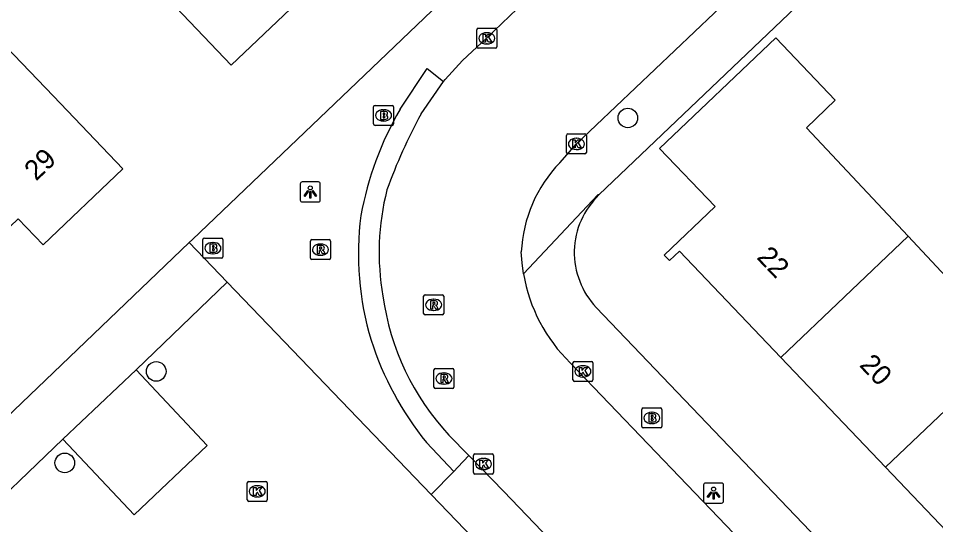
# Model space of a CAD drawing. Extents: x 159353 to 160616, y 385893 to 387321.
# Drawn here: x 159931.48 to 159977.22, y 386427.42 to 386452.66 of the extents above; entities that cross this region are included whole.
import ezdxf

# ---------------------------------------------------------------- set-up
doc = ezdxf.new("R2010")
doc.units = 0
for name, color, linetype in [('IMGEO_Boom', 7, 'Continuous'), ('IMGEO_Brandkraan', 7, 'Continuous'), ('IMGEO_Kolk', 7, 'Continuous'), ('IMGEO_Lichtpunt', 7, 'Continuous'), ('IMGEO_Pand', 7, 'Continuous'), ('IMGEO_Pand_nummerreeks', 7, 'Continuous'), ('IMGEO_Rijbaan_lokaal_open', 7, 'Continuous'), ('IMGEO_Rioolput', 7, 'Continuous'), ('IMGEO_Voetpad_open', 7, 'Continuous')]:
    doc.layers.add(name, color=color, linetype=linetype)

msp = doc.modelspace()

# ---------------------------------------------------------------- linework, layer by layer
at = {"layer": 'IMGEO_Boom'}
for centre in [(159961.869, 386447.695), (159938.357, 386435.059), (159933.801, 386430.501)]:
    msp.add_circle(centre, 0.489, dxfattribs=at)
at = {"layer": 'IMGEO_Brandkraan'}
for p, q in [((159949.191, 386447.397), (159949.191, 386448.249)), ((159949.266, 386448.323), (159950.118, 386448.323)), ((159949.679, 386448.103), (159949.704, 386448.103)), ((159950.192, 386448.249), (159950.192, 386447.397)), ((159950.118, 386447.323), (159949.266, 386447.323)), ((159949.702, 386447.543), (159949.677, 386447.543)), ((159940.684, 386440.778), (159940.684, 386441.63)), ((159940.759, 386441.704), (159941.611, 386441.704)), ((159941.685, 386441.63), (159941.685, 386440.778)), ((159941.172, 386441.484), (159941.197, 386441.484)), ((159941.195, 386440.924), (159941.17, 386440.924)), ((159941.611, 386440.704), (159940.759, 386440.704)), ((159962.567, 386432.315), (159962.567, 386433.167)), ((159962.642, 386433.241), (159963.494, 386433.241)), ((159963.055, 386433.021), (159963.08, 386433.021)), ((159963.568, 386433.167), (159963.568, 386432.315)), ((159963.494, 386432.241), (159962.642, 386432.241)), ((159963.078, 386432.461), (159963.053, 386432.461))]:
    msp.add_line(p, q, dxfattribs=at)
for points in [[(159949.191, 386447.397), (159949.191, 386448.249)], [(159949.266, 386448.323), (159950.118, 386448.323)], [(159950.192, 386448.249), (159950.192, 386447.397)], [(159949.539, 386448.023), (159949.539, 386447.623), (159949.752, 386447.623)], [(159949.77, 386448.023), (159949.539, 386448.023)], [(159949.718, 386447.942), (159949.664, 386447.942), (159949.664, 386447.866)], [(159949.664, 386447.866), (159949.717, 386447.866)], [(159949.726, 386447.79), (159949.664, 386447.79), (159949.664, 386447.709)], [(159949.664, 386447.709), (159949.726, 386447.709)], [(159950.118, 386447.323), (159949.266, 386447.323)], [(159940.684, 386440.778), (159940.684, 386441.63)], [(159940.759, 386441.704), (159941.611, 386441.704)], [(159941.685, 386441.63), (159941.685, 386440.778)], [(159941.032, 386441.404), (159941.032, 386441.004), (159941.245, 386441.004)], [(159941.263, 386441.404), (159941.032, 386441.404)], [(159941.211, 386441.323), (159941.157, 386441.323), (159941.157, 386441.247)], [(159941.157, 386441.247), (159941.21, 386441.247)], [(159941.219, 386441.171), (159941.157, 386441.171), (159941.157, 386441.09)], [(159941.157, 386441.09), (159941.219, 386441.09)], [(159941.611, 386440.704), (159940.759, 386440.704)], [(159962.567, 386432.315), (159962.567, 386433.167)], [(159962.642, 386433.241), (159963.494, 386433.241)], [(159962.915, 386432.941), (159962.915, 386432.541), (159963.128, 386432.541)], [(159963.146, 386432.941), (159962.915, 386432.941)], [(159963.568, 386433.167), (159963.568, 386432.315)], [(159963.094, 386432.86), (159963.04, 386432.86), (159963.04, 386432.784)], [(159963.04, 386432.784), (159963.093, 386432.784)], [(159963.102, 386432.708), (159963.04, 386432.708), (159963.04, 386432.627)], [(159963.04, 386432.627), (159963.102, 386432.627)], [(159963.494, 386432.241), (159962.642, 386432.241)]]:
    msp.add_lwpolyline(points, dxfattribs=at)
for centre, radius, start, end in [((159949.268, 386448.247), 0.0765, 91.552, 178.448), ((159949.268, 386448.247), 0.0765, 91.552, 178.448), ((159950.116, 386448.247), 0.0765, 1.552, 88.448), ((159950.116, 386448.247), 0.0765, 1.552, 88.448), ((159949.719, 386447.904), 0.0379, 267.8285, 90.9355), ((159949.727, 386447.749), 0.0404, 269.8759, 90.5077), ((159949.758, 386447.874), 0.251, 268.6676, 293.5347), ((159949.774, 386447.878), 0.145, 59.4692, 91.5367), ((159949.799, 386447.925), 0.0922, 285.5137, 58.1501), ((159949.804, 386447.733), 0.105, 301.3115, 78.989), ((159949.268, 386447.399), 0.0765, 181.552, 268.448), ((159949.268, 386447.399), 0.0765, 181.552, 268.448), ((159950.116, 386447.399), 0.0765, 271.552, 358.448), ((159950.116, 386447.399), 0.0765, 271.552, 358.448), ((159940.761, 386441.628), 0.0765, 91.552, 178.448), ((159940.761, 386441.628), 0.0765, 91.552, 178.448), ((159941.609, 386441.628), 0.0765, 1.552, 88.448), ((159941.609, 386441.628), 0.0765, 1.552, 88.448), ((159941.212, 386441.285), 0.0379, 267.8285, 90.9355), ((159941.22, 386441.13), 0.0404, 269.8759, 90.5077), ((159941.267, 386441.259), 0.145, 59.4692, 91.5367), ((159941.292, 386441.306), 0.0922, 285.5137, 58.1501), ((159941.297, 386441.114), 0.105, 301.3115, 78.989), ((159940.761, 386440.78), 0.0765, 181.552, 268.448), ((159940.761, 386440.78), 0.0765, 181.552, 268.448), ((159941.251, 386441.255), 0.251, 268.6676, 293.5347), ((159941.609, 386440.78), 0.0765, 271.552, 358.448), ((159941.609, 386440.78), 0.0765, 271.552, 358.448), ((159962.644, 386433.165), 0.0765, 91.552, 178.448), ((159962.644, 386433.165), 0.0765, 91.552, 178.448), ((159963.15, 386432.796), 0.145, 59.4692, 91.5367), ((159963.492, 386433.165), 0.0765, 1.552, 88.448), ((159963.492, 386433.165), 0.0765, 1.552, 88.448), ((159963.095, 386432.822), 0.0379, 267.8285, 90.9355), ((159963.103, 386432.667), 0.0404, 269.8759, 90.5077), ((159963.134, 386432.792), 0.251, 268.6676, 293.5347), ((159963.175, 386432.843), 0.0922, 285.5137, 58.1501), ((159963.18, 386432.651), 0.105, 301.3115, 78.989), ((159962.644, 386432.317), 0.0765, 181.552, 268.448), ((159962.644, 386432.317), 0.0765, 181.552, 268.448), ((159963.492, 386432.317), 0.0765, 271.552, 358.448), ((159963.492, 386432.317), 0.0765, 271.552, 358.448)]:
    msp.add_arc(centre, radius, start, end, dxfattribs=at)
for centre, major_axis, ratio, start_param, end_param in [((159949.678, 386447.823), (-0.387, 0.002), 0.722429, 4.712389, 7.853982), ((159949.703, 386447.823), (-0.39, 0.002), 0.717154, 1.570796, 4.712389), ((159941.171, 386441.204), (-0.387, 0.002), 0.722429, 4.712389, 7.853982), ((159941.196, 386441.204), (-0.39, 0.002), 0.717154, 1.570796, 4.712389), ((159963.054, 386432.741), (-0.387, 0.002), 0.722429, 4.712389, 7.853982), ((159963.079, 386432.741), (-0.39, 0.002), 0.717154, 1.570796, 4.712389)]:
    msp.add_ellipse(centre, major_axis=major_axis, ratio=ratio, start_param=start_param, end_param=end_param, dxfattribs=at)
at = {"layer": 'IMGEO_Kolk'}
for p, q in [((159954.413, 386452.167), (159955.265, 386452.167)), ((159954.338, 386451.241), (159954.338, 386452.093)), ((159954.826, 386451.947), (159954.851, 386451.947)), ((159955.339, 386452.093), (159955.339, 386451.241)), ((159954.849, 386451.387), (159954.824, 386451.387)), ((159955.265, 386451.167), (159954.413, 386451.167)), ((159958.804, 386445.975), (159958.804, 386446.827)), ((159958.879, 386446.901), (159959.731, 386446.901)), ((159959.292, 386446.681), (159959.317, 386446.681)), ((159959.805, 386446.827), (159959.805, 386445.975)), ((159959.731, 386445.901), (159958.879, 386445.901)), ((159959.315, 386446.121), (159959.29, 386446.121)), ((159959.131, 386434.635), (159959.131, 386435.487)), ((159959.206, 386435.561), (159960.058, 386435.561)), ((159959.619, 386435.341), (159959.644, 386435.341)), ((159960.132, 386435.487), (159960.132, 386434.635)), ((159959.642, 386434.781), (159959.617, 386434.781)), ((159960.058, 386434.561), (159959.206, 386434.561)), ((159954.175, 386430.018), (159954.175, 386430.87)), ((159954.25, 386430.944), (159955.102, 386430.944)), ((159954.663, 386430.724), (159954.688, 386430.724)), ((159955.176, 386430.87), (159955.176, 386430.018)), ((159955.102, 386429.944), (159954.25, 386429.944)), ((159954.686, 386430.164), (159954.661, 386430.164)), ((159942.895, 386428.654), (159942.895, 386429.506)), ((159942.97, 386429.58), (159943.822, 386429.58)), ((159943.383, 386429.36), (159943.408, 386429.36)), ((159943.896, 386429.506), (159943.896, 386428.654)), ((159943.822, 386428.58), (159942.97, 386428.58)), ((159943.406, 386428.8), (159943.381, 386428.8))]:
    msp.add_line(p, q, dxfattribs=at)
for points in [[(159954.413, 386452.167), (159955.265, 386452.167)], [(159954.338, 386451.241), (159954.338, 386452.093)], [(159954.659, 386451.867), (159954.782, 386451.867), (159954.782, 386451.716), (159954.912, 386451.867), (159955.076, 386451.867), (159954.93, 386451.716), (159955.083, 386451.467), (159954.931, 386451.467), (159954.846, 386451.631), (159954.782, 386451.564), (159954.782, 386451.467), (159954.659, 386451.467), (159954.659, 386451.867)], [(159955.339, 386452.093), (159955.339, 386451.241)], [(159955.265, 386451.167), (159954.413, 386451.167)], [(159958.804, 386445.975), (159958.804, 386446.827)], [(159958.879, 386446.901), (159959.731, 386446.901)], [(159959.805, 386446.827), (159959.805, 386445.975)], [(159959.125, 386446.601), (159959.248, 386446.601), (159959.248, 386446.45), (159959.378, 386446.601), (159959.542, 386446.601), (159959.396, 386446.45), (159959.549, 386446.201), (159959.397, 386446.201), (159959.312, 386446.365), (159959.248, 386446.298), (159959.248, 386446.201), (159959.125, 386446.201), (159959.125, 386446.601)], [(159959.731, 386445.901), (159958.879, 386445.901)], [(159959.131, 386434.635), (159959.131, 386435.487)], [(159959.206, 386435.561), (159960.058, 386435.561)], [(159959.452, 386435.261), (159959.575, 386435.261), (159959.575, 386435.11), (159959.705, 386435.261), (159959.869, 386435.261), (159959.723, 386435.11), (159959.876, 386434.861), (159959.724, 386434.861), (159959.639, 386435.025), (159959.575, 386434.958), (159959.575, 386434.861), (159959.452, 386434.861), (159959.452, 386435.261)], [(159960.132, 386435.487), (159960.132, 386434.635)], [(159960.058, 386434.561), (159959.206, 386434.561)], [(159954.175, 386430.018), (159954.175, 386430.87)], [(159954.25, 386430.944), (159955.102, 386430.944)], [(159955.176, 386430.87), (159955.176, 386430.018)], [(159954.496, 386430.644), (159954.619, 386430.644), (159954.619, 386430.493), (159954.749, 386430.644), (159954.913, 386430.644), (159954.767, 386430.493), (159954.92, 386430.244), (159954.768, 386430.244), (159954.683, 386430.408), (159954.619, 386430.341), (159954.619, 386430.244), (159954.496, 386430.244), (159954.496, 386430.644)], [(159955.102, 386429.944), (159954.25, 386429.944)], [(159942.895, 386428.654), (159942.895, 386429.506)], [(159942.97, 386429.58), (159943.822, 386429.58)], [(159943.216, 386429.28), (159943.339, 386429.28), (159943.339, 386429.129), (159943.469, 386429.28), (159943.633, 386429.28), (159943.487, 386429.129), (159943.64, 386428.88), (159943.488, 386428.88), (159943.403, 386429.044), (159943.339, 386428.977), (159943.339, 386428.88), (159943.216, 386428.88), (159943.216, 386429.28)], [(159943.896, 386429.506), (159943.896, 386428.654)], [(159943.822, 386428.58), (159942.97, 386428.58)]]:
    msp.add_lwpolyline(points, dxfattribs=at)
for centre, start, end in [((159954.415, 386452.091), 91.552, 178.448), ((159954.415, 386452.091), 91.552, 178.448), ((159955.263, 386452.091), 1.552, 88.448), ((159955.263, 386452.091), 1.552, 88.448), ((159954.415, 386451.243), 181.552, 268.448), ((159954.415, 386451.243), 181.552, 268.448), ((159955.263, 386451.243), 271.552, 358.448), ((159955.263, 386451.243), 271.552, 358.448), ((159958.881, 386446.825), 91.552, 178.448), ((159958.881, 386446.825), 91.552, 178.448), ((159959.729, 386446.825), 1.552, 88.448), ((159959.729, 386446.825), 1.552, 88.448), ((159958.881, 386445.977), 181.552, 268.448), ((159958.881, 386445.977), 181.552, 268.448), ((159959.729, 386445.977), 271.552, 358.448), ((159959.729, 386445.977), 271.552, 358.448), ((159959.208, 386435.485), 91.552, 178.448), ((159959.208, 386435.485), 91.552, 178.448), ((159960.056, 386435.485), 1.552, 88.448), ((159960.056, 386435.485), 1.552, 88.448), ((159959.208, 386434.637), 181.552, 268.448), ((159959.208, 386434.637), 181.552, 268.448), ((159960.056, 386434.637), 271.552, 358.448), ((159960.056, 386434.637), 271.552, 358.448), ((159954.252, 386430.868), 91.552, 178.448), ((159954.252, 386430.868), 91.552, 178.448), ((159955.1, 386430.868), 1.552, 88.448), ((159955.1, 386430.868), 1.552, 88.448), ((159954.252, 386430.02), 181.552, 268.448), ((159954.252, 386430.02), 181.552, 268.448), ((159955.1, 386430.02), 271.552, 358.448), ((159955.1, 386430.02), 271.552, 358.448), ((159942.972, 386429.504), 91.552, 178.448), ((159942.972, 386429.504), 91.552, 178.448), ((159943.82, 386429.504), 1.552, 88.448), ((159943.82, 386429.504), 1.552, 88.448), ((159942.972, 386428.656), 181.552, 268.448), ((159942.972, 386428.656), 181.552, 268.448), ((159943.82, 386428.656), 271.552, 358.448), ((159943.82, 386428.656), 271.552, 358.448)]:
    msp.add_arc(centre, 0.0765, start, end, dxfattribs=at)
for centre, major_axis, ratio, start_param, end_param in [((159954.825, 386451.667), (-0.387, 0.002), 0.722429, 4.712389, 7.853982), ((159954.85, 386451.667), (-0.39, 0.002), 0.717154, 1.570796, 4.712389), ((159959.291, 386446.401), (-0.387, 0.002), 0.722429, 4.712389, 7.853982), ((159959.316, 386446.401), (-0.39, 0.002), 0.717154, 1.570796, 4.712389), ((159959.618, 386435.061), (-0.387, 0.002), 0.722429, 4.712389, 7.853982), ((159959.643, 386435.061), (-0.39, 0.002), 0.717154, 1.570796, 4.712389), ((159954.662, 386430.444), (-0.387, 0.002), 0.722429, 4.712389, 7.853982), ((159954.687, 386430.444), (-0.39, 0.002), 0.717154, 1.570796, 4.712389), ((159943.382, 386429.08), (-0.387, 0.002), 0.722429, 4.712389, 7.853982), ((159943.407, 386429.08), (-0.39, 0.002), 0.717154, 1.570796, 4.712389)]:
    msp.add_ellipse(centre, major_axis=major_axis, ratio=ratio, start_param=start_param, end_param=end_param, dxfattribs=at)
at = {"layer": 'IMGEO_Lichtpunt'}
for p, q in [((159945.539, 386444.41), (159945.539, 386443.603)), ((159945.539, 386444.41), (159945.539, 386443.603)), ((159946.441, 386444.505), (159945.633, 386444.505)), ((159946.441, 386444.505), (159945.633, 386444.505)), ((159946.535, 386443.603), (159946.535, 386444.41)), ((159946.535, 386443.603), (159946.535, 386444.41)), ((159945.633, 386443.509), (159946.441, 386443.509)), ((159945.633, 386443.509), (159946.441, 386443.509)), ((159965.645, 386429.399), (159965.645, 386428.592)), ((159965.645, 386429.399), (159965.645, 386428.592)), ((159966.547, 386429.494), (159965.739, 386429.494)), ((159966.547, 386429.494), (159965.739, 386429.494)), ((159966.641, 386428.592), (159966.641, 386429.399)), ((159966.641, 386428.592), (159966.641, 386429.399)), ((159965.739, 386428.498), (159966.547, 386428.498)), ((159965.739, 386428.498), (159966.547, 386428.498))]:
    msp.add_line(p, q, dxfattribs=at)
for points in [[(159945.913, 386444.074), (159945.952, 386444.046), (159945.764, 386443.784), (159945.726, 386443.811), (159945.913, 386444.074)], [(159946.015, 386444.026), (159946.062, 386444.026), (159946.062, 386443.704), (159946.015, 386443.704), (159946.015, 386444.026)], [(159946.125, 386444.046), (159946.163, 386444.073), (159946.35, 386443.811), (159946.311, 386443.783), (159946.125, 386444.046)], [(159966.019, 386429.063), (159966.058, 386429.035), (159965.87, 386428.773), (159965.832, 386428.8), (159966.019, 386429.063)], [(159966.121, 386429.015), (159966.168, 386429.015), (159966.168, 386428.693), (159966.121, 386428.693), (159966.121, 386429.015)], [(159966.231, 386429.035), (159966.269, 386429.062), (159966.456, 386428.8), (159966.417, 386428.772), (159966.231, 386429.035)]]:
    msp.add_lwpolyline(points, dxfattribs=at)
for centre in [(159946.038, 386444.208), (159966.144, 386429.197)]:
    msp.add_circle(centre, 0.0994, dxfattribs=at)
for centre, start, end in [((159945.633, 386444.41), 90, 180), ((159945.633, 386444.41), 90, 180), ((159946.441, 386444.41), 0, 90), ((159946.441, 386444.41), 0, 90), ((159945.633, 386443.603), 180, 270), ((159945.633, 386443.603), 180, 270), ((159946.441, 386443.603), 270, 0), ((159946.441, 386443.603), 270, 360), ((159965.739, 386429.399), 90, 180), ((159965.739, 386429.399), 90, 180), ((159966.547, 386429.399), 0, 90), ((159966.547, 386429.399), 0, 90), ((159965.739, 386428.592), 180, 270), ((159965.739, 386428.592), 180, 270), ((159966.547, 386428.592), 270, 0), ((159966.547, 386428.592), 270, 360)]:
    msp.add_arc(centre, 0.0946, start, end, dxfattribs=at)
at = {"layer": 'IMGEO_Pand'}
for points in [[(159941.195, 386464.075), (159937.533, 386460.574), (159935.392, 386462.687), (159932.738, 386460.147), (159938.647, 386453.947), (159942.096, 386450.327), (159946.032, 386454.081), (159944.823, 386455.38), (159947.266, 386457.73)], [(159929.037, 386440.334), (159931.482, 386442.673), (159932.726, 386441.374), (159936.689, 386445.166), (159933.231, 386448.779), (159927.313, 386454.964), (159924.654, 386452.42), (159926.71, 386450.272), (159922.957, 386446.68)], [(159969.503, 386435.752), (159964.443, 386441.058), (159963.945, 386440.584), (159963.683, 386440.859), (159966.216, 386443.275), (159963.456, 386446.17), (159969.246, 386451.691), (159972.214, 386448.577), (159970.782, 386447.21), (159975.847, 386441.798)], [(159969.503, 386435.752), (159975.847, 386441.798)], [(159975.847, 386441.798), (159981.015, 386436.277)], [(159981.015, 386436.277), (159974.721, 386430.279)], [(159974.721, 386430.279), (159969.503, 386435.752)], [(159981.518, 386426.132), (159979.616, 386424.319), (159979.383, 386424.563), (159979.796, 386424.957), (159974.721, 386430.279)]]:
    msp.add_lwpolyline(points, dxfattribs=at)
at = {"layer": 'IMGEO_Rijbaan_lokaal_open'}
for points in [[(159958.477, 386445.464), (159959.307, 386446.405), (159972.05, 386458.511)], [(159952.688, 386449.516), (159952.763, 386449.607), (159953.624, 386450.551), (159954.825, 386451.669), (159957.882, 386454.617)], [(159951.562, 386447.896), (159952.688, 386449.516)], [(159956.67, 386439.925), (159956.596, 386440.467), (159956.56, 386441.014)], [(159937.357, 386435.142), (159941.901, 386439.505)], [(159941.901, 386439.505), (159952.067, 386428.919)], [(159994.081, 386398.847), (159978.987, 386414.631), (159966.776, 386427.371), (159959.001, 386435.485)], [(159937.357, 386435.142), (159940.902, 386431.365), (159937.254, 386427.914), (159933.708, 386431.68)], [(159921.331, 386416.518), (159930.676, 386425.277), (159928.951, 386427.132), (159933.708, 386431.68)], [(159953.939, 386430.875), (159952.952, 386431.885)], [(159989.116, 386394.139), (159985.901, 386397.504), (159964.882, 386419.488), (159955.677, 386429.094), (159954.005, 386430.807), (159953.939, 386430.875)], [(159952.067, 386428.919), (159954.155, 386426.745)]]:
    msp.add_lwpolyline(points, dxfattribs=at)
for centre, radius, start, end in [((159974.957, 386435.107), 26.663, 151.3375, 160.2637), ((159963.402, 386440.704), 6.849, 135.9802, 177.4084), ((159962.021, 386441), 12.552, 165.6513, 190.0225), ((159964.636, 386441.275), 8.079, 189.6198, 225.7792), ((159962.264, 386440.554), 12.723, 187.8496, 222.9493)]:
    msp.add_arc(centre, radius, start, end, dxfattribs=at)
at = {"layer": 'IMGEO_Rioolput'}
for p, q in [((159946.12, 386441.632), (159946.972, 386441.632)), ((159946.045, 386440.706), (159946.045, 386441.558)), ((159946.533, 386441.412), (159946.558, 386441.412)), ((159947.046, 386441.558), (159947.046, 386440.706)), ((159946.556, 386440.852), (159946.531, 386440.852)), ((159946.972, 386440.632), (159946.12, 386440.632)), ((159951.764, 386438.879), (159952.616, 386438.879)), ((159951.689, 386437.953), (159951.689, 386438.805)), ((159952.177, 386438.659), (159952.202, 386438.659)), ((159952.69, 386438.805), (159952.69, 386437.953)), ((159952.2, 386438.099), (159952.175, 386438.099)), ((159952.616, 386437.879), (159951.764, 386437.879)), ((159952.202, 386434.28), (159952.202, 386435.132)), ((159952.277, 386435.206), (159953.129, 386435.206)), ((159952.69, 386434.986), (159952.715, 386434.986)), ((159953.203, 386435.132), (159953.203, 386434.28)), ((159952.713, 386434.426), (159952.688, 386434.426)), ((159953.129, 386434.206), (159952.277, 386434.206))]:
    msp.add_line(p, q, dxfattribs=at)
for points in [[(159946.12, 386441.632), (159946.972, 386441.632)], [(159946.045, 386440.706), (159946.045, 386441.558)], [(159946.634, 386441.33), (159946.382, 386441.332), (159946.382, 386440.932)], [(159946.56, 386441.251), (159946.506, 386441.251), (159946.506, 386441.17)], [(159946.506, 386441.17), (159946.558, 386441.17)], [(159947.046, 386441.558), (159947.046, 386440.706)], [(159946.382, 386440.932), (159946.506, 386440.932), (159946.506, 386441.094), (159946.517, 386441.094)], [(159946.564, 386441.065), (159946.635, 386440.932), (159946.775, 386440.932), (159946.71, 386441.058)], [(159946.972, 386440.632), (159946.12, 386440.632)], [(159951.764, 386438.879), (159952.616, 386438.879)], [(159951.689, 386437.953), (159951.689, 386438.805)], [(159952.278, 386438.577), (159952.026, 386438.579), (159952.026, 386438.179)], [(159952.204, 386438.498), (159952.15, 386438.498), (159952.15, 386438.417)], [(159952.69, 386438.805), (159952.69, 386437.953)], [(159952.026, 386438.179), (159952.15, 386438.179), (159952.15, 386438.341), (159952.161, 386438.341)], [(159952.15, 386438.417), (159952.202, 386438.417)], [(159952.208, 386438.312), (159952.279, 386438.179), (159952.419, 386438.179), (159952.354, 386438.305)], [(159952.616, 386437.879), (159951.764, 386437.879)], [(159952.202, 386434.28), (159952.202, 386435.132)], [(159952.277, 386435.206), (159953.129, 386435.206)], [(159952.791, 386434.904), (159952.539, 386434.906), (159952.539, 386434.506)], [(159952.717, 386434.825), (159952.663, 386434.825), (159952.663, 386434.744)], [(159953.203, 386435.132), (159953.203, 386434.28)], [(159952.539, 386434.506), (159952.663, 386434.506), (159952.663, 386434.668), (159952.674, 386434.668)], [(159952.663, 386434.744), (159952.715, 386434.744)], [(159952.721, 386434.639), (159952.792, 386434.506), (159952.932, 386434.506), (159952.867, 386434.632)], [(159953.129, 386434.206), (159952.277, 386434.206)]]:
    msp.add_lwpolyline(points, dxfattribs=at)
for centre, radius, start, end in [((159946.122, 386441.556), 0.0765, 91.552, 178.448), ((159946.122, 386441.556), 0.0765, 91.552, 178.448), ((159946.97, 386441.556), 0.0765, 1.552, 88.448), ((159946.97, 386441.556), 0.0765, 1.552, 88.448), ((159946.542, 386441.359), 0.19, 274.7715, 282.9687), ((159946.566, 386441.155), 0.0964, 77.0061, 93.1865), ((159946.58, 386441.212), 0.0378, 276.6634, 79.6772), ((159946.633, 386441.22), 0.109, 350.3612, 89.416), ((159946.631, 386441.22), 0.112, 277.5842, 350.9817), ((159946.516, 386441.041), 0.0533, 26.0293, 88.6989), ((159946.615, 386441.005), 0.108, 29.5134, 73.7905), ((159946.122, 386440.708), 0.0765, 181.552, 268.448), ((159946.122, 386440.708), 0.0765, 181.552, 268.448), ((159946.97, 386440.708), 0.0765, 271.552, 358.448), ((159946.97, 386440.708), 0.0765, 271.552, 358.448), ((159951.766, 386438.803), 0.0765, 91.552, 178.448), ((159951.766, 386438.803), 0.0765, 91.552, 178.448), ((159952.614, 386438.803), 0.0765, 1.552, 88.448), ((159952.614, 386438.803), 0.0765, 1.552, 88.448), ((159952.186, 386438.606), 0.19, 274.7715, 282.9687), ((159952.21, 386438.402), 0.0964, 77.0061, 93.1865), ((159952.224, 386438.459), 0.0378, 276.6634, 79.6772), ((159952.277, 386438.467), 0.109, 350.3612, 89.416), ((159952.275, 386438.467), 0.112, 277.5842, 350.9817), ((159952.16, 386438.288), 0.0533, 26.0293, 88.6989), ((159952.259, 386438.252), 0.108, 29.5134, 73.7905), ((159951.766, 386437.955), 0.0765, 181.552, 268.448), ((159951.766, 386437.955), 0.0765, 181.552, 268.448), ((159952.614, 386437.955), 0.0765, 271.552, 358.448), ((159952.614, 386437.955), 0.0765, 271.552, 358.448), ((159952.279, 386435.13), 0.0765, 91.552, 178.448), ((159952.279, 386435.13), 0.0765, 91.552, 178.448), ((159952.723, 386434.729), 0.0964, 77.0061, 93.1865), ((159952.737, 386434.786), 0.0378, 276.6634, 79.6772), ((159952.79, 386434.794), 0.109, 350.3612, 89.416), ((159952.788, 386434.794), 0.112, 277.5842, 350.9817), ((159953.127, 386435.13), 0.0765, 1.552, 88.448), ((159953.127, 386435.13), 0.0765, 1.552, 88.448), ((159952.673, 386434.615), 0.0533, 26.0293, 88.6989), ((159952.699, 386434.933), 0.19, 274.7715, 282.9687), ((159952.772, 386434.579), 0.108, 29.5134, 73.7905), ((159952.279, 386434.282), 0.0765, 181.552, 268.448), ((159952.279, 386434.282), 0.0765, 181.552, 268.448), ((159953.127, 386434.282), 0.0765, 271.552, 358.448), ((159953.127, 386434.282), 0.0765, 271.552, 358.448)]:
    msp.add_arc(centre, radius, start, end, dxfattribs=at)
for centre, major_axis, ratio, start_param, end_param in [((159946.532, 386441.132), (-0.387, 0.002), 0.722429, 4.712389, 7.853982), ((159946.557, 386441.132), (-0.39, 0.002), 0.717154, 1.570796, 4.712389), ((159952.176, 386438.379), (-0.387, 0.002), 0.722429, 4.712389, 7.853982), ((159952.201, 386438.379), (-0.39, 0.002), 0.717154, 1.570796, 4.712389), ((159952.689, 386434.706), (-0.387, 0.002), 0.722429, 4.712389, 7.853982), ((159952.714, 386434.706), (-0.39, 0.002), 0.717154, 1.570796, 4.712389)]:
    msp.add_ellipse(centre, major_axis=major_axis, ratio=ratio, start_param=start_param, end_param=end_param, dxfattribs=at)
at = {"layer": 'IMGEO_Voetpad_open'}
for points in [[(159973.946, 386473.913), (159952.85, 386453.77), (159940.175, 386441.642), (159940.005, 386441.479)], [(159976.555, 386459.256), (159960.429, 386443.855)], [(159950.518, 386448.13), (159951.874, 386450.163), (159952.688, 386449.516)], [(159960.429, 386443.855), (159960.378, 386443.857), (159956.67, 386439.925)], [(159940.005, 386441.479), (159924.882, 386427.008), (159926.958, 386424.813), (159909.286, 386407.974)], [(159940.005, 386441.479), (159941.901, 386439.505)], [(159960.298, 386438.251), (160000, 386396.738), (160022.672, 386373.032)], [(159933.708, 386431.68), (159937.357, 386435.142)], [(159953.197, 386430.079), (159951.825, 386431.518)], [(159953.939, 386430.875), (159953.395, 386430.291), (159953.197, 386430.079)], [(159953.197, 386430.079), (159952.067, 386428.919)]]:
    msp.add_lwpolyline(points, dxfattribs=at)
for centre, radius, start, end in [((159965.032, 386439.744), 16.762, 149.9828, 169.3962), ((159963.163, 386440.988), 3.962, 133.6305, 223.6913), ((159963.448, 386440.93), 15.012, 172.7336, 196.6652), ((159964.415, 386441.619), 16.141, 198.0212, 218.7381)]:
    msp.add_arc(centre, radius, start, end, dxfattribs=at)

# ---------------------------------------------------------------- texts
at = {"layer": 'IMGEO_Pand_nummerreeks'}
for s, rotation, p in [('29', 43.7368, (159932.369, 386444.519)), ('22', 313.6377, (159968.253, 386440.714)), ('20', 313.6377, (159973.375, 386435.343))]:
    msp.add_text(s, height=1, rotation=rotation, dxfattribs=at).set_placement(p)

doc.saveas('drawing.dxf')
